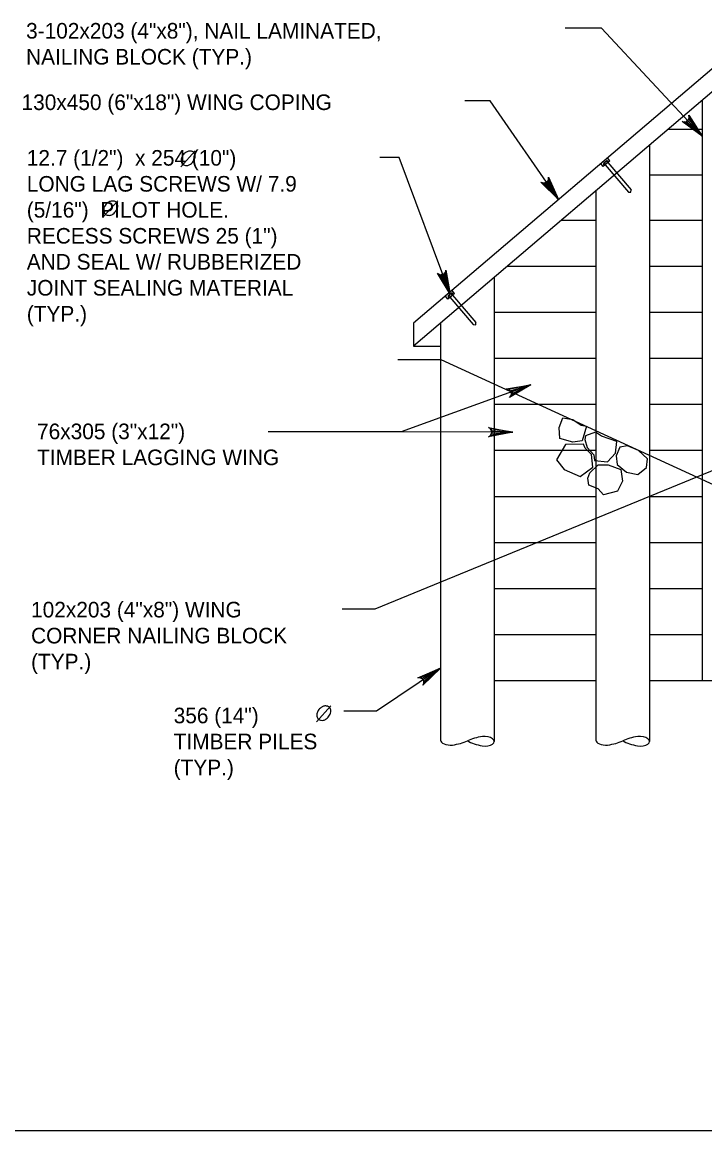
# Model space of a CAD drawing. Extents: x 635440 to 640306, y 296653 to 298484.
# Drawn here: x 638482.6 to 638614, y 297262.5 to 297475.8 of the extents above; entities that cross this region are included whole.
import ezdxf

# ---------------------------------------------------------------- set-up
doc = ezdxf.new("R2010")
doc.units = 0
for name, color, linetype in [('2', 7, 'Continuous'), ('4', 7, 'Continuous'), ('5', 7, 'Continuous')]:
    doc.layers.add(name, color=color, linetype=linetype)

# ---------------------------------------------------------------- blocks, each defined once
blk = doc.blocks.new('ROCK')
at = {"layer": '4'}
for points in [[(2.36725, 1.088), (2.2065, 0.82625), (2.378625, 0.506625), (2.66975, 0.3095), (3.128875, 0.403375), (3.48475, 0.6775), (3.4915, 1.123375), (3.25625, 1.36725), (2.783625, 1.308375)], [(1.10175, -0.02725), (1.4015, -0.159125), (1.78825, -0.148875), (1.980875, -0.266), (2.343375, 0.09475), (2.27875, 0.5505), (1.969375, 0.883), (1.4225, 0.553625), (1.152875, 0.479), (1.0105, 0.082)], [(0.74675, 0.359875), (0.882, 0.16), (1.072875, -0.144), (0.892, -0.457375), (0.448125, -0.758625), (0.1, -0.49325), (-0.095, -0.146375), (0.202875, 0.1025), (0.579125, 0.219875)], [(2.231375, -0.71725), (2.2025, -0.266375), (2.45475, 0.037125), (2.9085, 0.28875), (3.2995, 0.047625), (3.46875, -0.344), (3.231625, -0.855), (2.92, -0.860375), (2.5765, -1.054625), (2.340375, -0.904375)], [(1.2085, -0.192875), (0.778375, -0.737625), (1.008375, -1.391375), (1.48725, -1.396875), (2.09825, -1.106625), (2.133375, -0.486375), (1.723125, -0.203375), (1.37425, -0.239875)]]:
    blk.add_lwpolyline(points, close=True, dxfattribs=at)

msp = doc.modelspace()

# ---------------------------------------------------------------- linework, layer by layer
at = {"layer": '2'}
msp.add_line((639261.46, 297262.46), (638475.46, 297262.46), dxfattribs=at)
at = {"layer": '4'}
for p, q in [((638619.29, 297470.17), (638557.91, 297417.84)), ((638619.29, 297465.74), (638557.91, 297413.42)), ((638613.45, 297460.77), (638613.45, 297387.8)), ((638606.88, 297455.16), (638613.45, 297455.16)), ((638603.34, 297452.14), (638603.34, 297391.84)), ((638595.7, 297449.08), (638594.42, 297447.99)), ((638595.11, 297449.1), (638594.49, 297448.58)), ((638594.65, 297448.19), (638595.46, 297448.88)), ((638594.86, 297448.88), (638594.86, 297448.88)), ((638594.87, 297448.89), (638594.87, 297448.89)), ((638594.88, 297448.9), (638594.88, 297448.9)), ((638594.89, 297448.91), (638594.89, 297448.91)), ((638594.9, 297448.92), (638594.9, 297448.92)), ((638594.91, 297448.93), (638594.91, 297448.93)), ((638594.92, 297448.91), (638594.92, 297448.91)), ((638594.93, 297448.94), (638594.93, 297448.94)), ((638594.93, 297448.92), (638594.93, 297448.92)), ((638594.94, 297448.95), (638594.94, 297448.95)), ((638594.94, 297448.93), (638594.94, 297448.93)), ((638594.95, 297448.96), (638594.95, 297448.96)), ((638594.95, 297448.94), (638594.95, 297448.94)), ((638594.95, 297448.93), (638594.95, 297448.93)), ((638594.96, 297448.97), (638594.96, 297448.97)), ((638594.96, 297448.95), (638594.96, 297448.95)), ((638594.97, 297448.98), (638594.97, 297448.98)), ((638594.97, 297448.96), (638594.97, 297448.96)), ((638594.97, 297448.94), (638594.97, 297448.94)), ((638594.98, 297448.99), (638594.98, 297448.99)), ((638594.98, 297448.94), (638594.98, 297448.94)), ((638594.99, 297449), (638594.99, 297449)), ((638594.99, 297448.97), (638594.99, 297448.97)), ((638594.99, 297448.95), (638594.99, 297448.95)), ((638594.99, 297448.94), (638594.99, 297448.94)), ((638595, 297449.01), (638595, 297449.01)), ((638595, 297448.98), (638595, 297448.98)), ((638595, 297448.96), (638595, 297448.96)), ((638595, 297448.95), (638595, 297448.95)), ((638595.01, 297448.99), (638595.01, 297448.99)), ((638595.01, 297448.97), (638595.01, 297448.97)), ((638595.02, 297449.02), (638595.02, 297449.02)), ((638595.02, 297449), (638595.02, 297449)), ((638595.02, 297449), (638595.02, 297449)), ((638595.02, 297448.98), (638595.02, 297448.98)), ((638595.02, 297448.96), (638595.02, 297448.96)), ((638595.02, 297448.94), (638595.02, 297448.94)), ((638595.03, 297449.03), (638595.03, 297449.03)), ((638595.03, 297449.01), (638595.03, 297449.01)), ((638595.03, 297448.97), (638595.03, 297448.97)), ((638595.03, 297448.95), (638595.03, 297448.95)), ((638595.04, 297449.04), (638595.04, 297449.04)), ((638595.04, 297449.02), (638595.04, 297449.02)), ((638595.04, 297448.99), (638595.04, 297448.99)), ((638595.04, 297448.98), (638595.04, 297448.98)), ((638595.04, 297448.98), (638595.04, 297448.98)), ((638595.04, 297448.96), (638595.04, 297448.96)), ((638595.05, 297449.05), (638595.05, 297449.05)), ((638595.05, 297449.03), (638595.05, 297449.03)), ((638595.05, 297449), (638595.05, 297449)), ((638595.05, 297448.99), (638595.05, 297448.99)), ((638595.05, 297448.97), (638595.05, 297448.97)), ((638595.05, 297448.94), (638595.05, 297448.94)), ((638595.06, 297449.05), (638595.06, 297449.05)), ((638595.06, 297449.01), (638595.06, 297449.01)), ((638595.06, 297448.96), (638595.06, 297448.96)), ((638595.06, 297448.95), (638595.06, 297448.95)), ((638595.07, 297449.06), (638595.07, 297449.06)), ((638595.07, 297449.04), (638595.07, 297449.04)), ((638595.07, 297448.94), (638595.27, 297448.71)), ((638595.08, 297449.08), (638595.08, 297449.08)), ((638595.7, 297449.08), (638595.22, 297449.65)), ((638595.46, 297448.88), (638595.27, 297449.11)), ((638594.42, 297447.99), (638593.94, 297448.56)), ((638594.65, 297448.19), (638594.45, 297448.42)), ((638594.53, 297448.6), (638594.53, 297448.6)), ((638594.54, 297448.61), (638594.54, 297448.61)), ((638594.55, 297448.62), (638594.55, 297448.62)), ((638594.57, 297448.63), (638594.57, 297448.63)), ((638594.57, 297448.62), (638594.57, 297448.62)), ((638594.58, 297448.64), (638594.58, 297448.64)), ((638594.58, 297448.63), (638594.58, 297448.63)), ((638594.59, 297448.65), (638594.59, 297448.65)), ((638594.59, 297448.64), (638594.59, 297448.64)), ((638594.6, 297448.66), (638594.6, 297448.66)), ((638594.6, 297448.64), (638594.6, 297448.64)), ((638594.6, 297448.62), (638594.6, 297448.62)), ((638594.61, 297448.67), (638594.61, 297448.67)), ((638594.61, 297448.65), (638594.61, 297448.65)), ((638594.61, 297448.63), (638594.61, 297448.63)), ((638594.62, 297448.68), (638594.62, 297448.68)), ((638594.62, 297448.64), (638594.62, 297448.64)), ((638594.62, 297448.62), (638594.62, 297448.62)), ((638594.63, 297448.69), (638594.63, 297448.69)), ((638594.63, 297448.66), (638594.63, 297448.66)), ((638594.63, 297448.65), (638594.63, 297448.65)), ((638594.63, 297448.63), (638594.63, 297448.63)), ((638594.64, 297448.7), (638594.64, 297448.7)), ((638594.64, 297448.67), (638594.64, 297448.67)), ((638594.64, 297448.66), (638594.64, 297448.66)), ((638594.64, 297448.64), (638594.64, 297448.64)), ((638594.64, 297448.62), (638594.64, 297448.62)), ((638594.65, 297448.71), (638594.65, 297448.71)), ((638594.65, 297448.68), (638594.65, 297448.68)), ((638594.65, 297448.67), (638594.65, 297448.67)), ((638594.65, 297448.63), (638594.65, 297448.63)), ((638594.65, 297448.61), (638594.65, 297448.61)), ((638594.66, 297448.69), (638594.66, 297448.69)), ((638594.66, 297448.68), (638594.66, 297448.68)), ((638594.66, 297448.65), (638594.66, 297448.65)), ((638594.66, 297448.64), (638594.66, 297448.64)), ((638594.66, 297448.62), (638594.66, 297448.62)), ((638594.66, 297448.6), (638594.86, 297448.36)), ((638594.67, 297448.72), (638594.67, 297448.72)), ((638594.67, 297448.7), (638594.67, 297448.7)), ((638594.67, 297448.66), (638594.67, 297448.66)), ((638594.67, 297448.64), (638594.67, 297448.64)), ((638594.68, 297448.73), (638594.68, 297448.73)), ((638594.68, 297448.71), (638594.68, 297448.71)), ((638594.68, 297448.69), (638594.68, 297448.69)), ((638594.68, 297448.67), (638594.68, 297448.67)), ((638594.69, 297448.74), (638594.69, 297448.74)), ((638594.69, 297448.72), (638594.69, 297448.72)), ((638594.69, 297448.7), (638594.69, 297448.7)), ((638594.7, 297448.75), (638594.7, 297448.75)), ((638594.7, 297448.73), (638594.7, 297448.73)), ((638594.7, 297448.7), (638594.7, 297448.7)), ((638594.71, 297448.76), (638594.71, 297448.76)), ((638594.72, 297448.77), (638594.72, 297448.77)), ((638594.72, 297448.74), (638594.72, 297448.74)), ((638594.73, 297448.78), (638594.73, 297448.78)), ((638594.74, 297448.79), (638594.74, 297448.79)), ((638594.76, 297448.79), (638594.76, 297448.79)), ((638594.81, 297448.32), (638599.29, 297443.06)), ((638595.31, 297448.75), (638599.79, 297443.49)), ((638603.34, 297446.43), (638613.45, 297446.43)), ((638593, 297443.33), (638593, 297396.58)), ((638599.29, 297443.06), (638599.76, 297443.04)), ((638599.76, 297443.04), (638599.79, 297443.49)), ((638586.39, 297437.69), (638593, 297437.69)), ((638603.34, 297437.69), (638613.45, 297437.69)), ((638576, 297428.83), (638593, 297428.83)), ((638603.34, 297428.83), (638613.45, 297428.83)), ((638573.45, 297426.66), (638573.45, 297406.15)), ((638565.81, 297423.6), (638564.54, 297422.51)), ((638565.22, 297423.62), (638564.61, 297423.1)), ((638564.75, 297423.21), (638564.75, 297423.21)), ((638564.76, 297423.22), (638564.76, 297423.22)), ((638564.77, 297422.71), (638565.58, 297423.4)), ((638564.77, 297423.23), (638564.77, 297423.23)), ((638564.77, 297423.21), (638564.77, 297423.21)), ((638564.78, 297423.24), (638564.78, 297423.24)), ((638564.79, 297423.25), (638564.79, 297423.25)), ((638564.79, 297423.22), (638564.79, 297423.22)), ((638564.79, 297423.21), (638564.79, 297423.21)), ((638564.8, 297423.26), (638564.8, 297423.26)), ((638564.8, 297423.23), (638564.8, 297423.23)), ((638564.8, 297423.22), (638564.8, 297423.22)), ((638564.81, 297423.24), (638564.81, 297423.24)), ((638564.81, 297423.23), (638564.81, 297423.23)), ((638564.82, 297423.27), (638564.82, 297423.27)), ((638564.82, 297423.25), (638564.82, 297423.25)), ((638564.83, 297423.28), (638564.83, 297423.28)), ((638564.83, 297423.26), (638564.83, 297423.26)), ((638564.84, 297423.29), (638564.84, 297423.29)), ((638564.85, 297423.3), (638564.85, 297423.3)), ((638564.86, 297423.31), (638564.86, 297423.31)), ((638564.87, 297423.32), (638564.87, 297423.32)), ((638564.97, 297423.4), (638564.97, 297423.4)), ((638564.98, 297423.41), (638564.98, 297423.41)), ((638564.99, 297423.42), (638564.99, 297423.42)), ((638565.01, 297423.43), (638565.01, 297423.43)), ((638565.02, 297423.44), (638565.02, 297423.44)), ((638565.03, 297423.45), (638565.03, 297423.45)), ((638565.03, 297423.43), (638565.03, 297423.43)), ((638565.04, 297423.46), (638565.04, 297423.46)), ((638565.04, 297423.44), (638565.04, 297423.44)), ((638565.05, 297423.47), (638565.05, 297423.47)), ((638565.06, 297423.48), (638565.06, 297423.48)), ((638565.06, 297423.45), (638565.06, 297423.45)), ((638565.07, 297423.49), (638565.07, 297423.49)), ((638565.07, 297423.46), (638565.07, 297423.46)), ((638565.07, 297423.45), (638565.07, 297423.45)), ((638565.08, 297423.5), (638565.08, 297423.5)), ((638565.08, 297423.47), (638565.08, 297423.47)), ((638565.08, 297423.46), (638565.08, 297423.46)), ((638565.09, 297423.48), (638565.09, 297423.48)), ((638565.09, 297423.47), (638565.09, 297423.47)), ((638565.1, 297423.51), (638565.1, 297423.51)), ((638565.1, 297423.49), (638565.1, 297423.49)), ((638565.11, 297423.52), (638565.11, 297423.52)), ((638565.11, 297423.5), (638565.11, 297423.5)), ((638565.11, 297423.48), (638565.11, 297423.48)), ((638565.11, 297423.46), (638565.11, 297423.46)), ((638565.12, 297423.53), (638565.12, 297423.53)), ((638565.12, 297423.51), (638565.12, 297423.51)), ((638565.12, 297423.48), (638565.12, 297423.48)), ((638565.12, 297423.47), (638565.12, 297423.47)), ((638565.13, 297423.54), (638565.13, 297423.54)), ((638565.13, 297423.52), (638565.13, 297423.52)), ((638565.13, 297423.49), (638565.13, 297423.49)), ((638565.13, 297423.48), (638565.13, 297423.48)), ((638565.13, 297423.46), (638565.13, 297423.46)), ((638565.14, 297423.55), (638565.14, 297423.55)), ((638565.14, 297423.52), (638565.14, 297423.52)), ((638565.14, 297423.51), (638565.14, 297423.51)), ((638565.14, 297423.49), (638565.14, 297423.49)), ((638565.14, 297423.47), (638565.14, 297423.47)), ((638565.15, 297423.53), (638565.15, 297423.53)), ((638565.15, 297423.52), (638565.15, 297423.52)), ((638565.15, 297423.5), (638565.15, 297423.5)), ((638565.16, 297423.56), (638565.16, 297423.56)), ((638565.16, 297423.54), (638565.16, 297423.54)), ((638565.16, 297423.53), (638565.16, 297423.53)), ((638565.16, 297423.5), (638565.16, 297423.5)), ((638565.16, 297423.48), (638565.16, 297423.48)), ((638565.16, 297423.47), (638565.16, 297423.47)), ((638565.17, 297423.57), (638565.17, 297423.57)), ((638565.17, 297423.55), (638565.17, 297423.55)), ((638565.17, 297423.53), (638565.17, 297423.53)), ((638565.17, 297423.51), (638565.17, 297423.51)), ((638565.17, 297423.49), (638565.17, 297423.49)), ((638565.17, 297423.48), (638565.17, 297423.48)), ((638565.17, 297423.48), (638565.17, 297423.48)), ((638565.18, 297423.58), (638565.18, 297423.58)), ((638565.18, 297423.56), (638565.18, 297423.56)), ((638565.18, 297423.47), (638565.38, 297423.23)), ((638565.19, 297423.59), (638565.19, 297423.59)), ((638565.2, 297423.6), (638565.2, 297423.6)), ((638565.81, 297423.6), (638565.33, 297424.17)), ((638565.58, 297423.4), (638565.38, 297423.63)), ((638565.42, 297423.27), (638569.9, 297418.01)), ((638564.54, 297422.51), (638564.06, 297423.08)), ((638564.77, 297422.71), (638564.57, 297422.94)), ((638564.65, 297423.12), (638564.65, 297423.12)), ((638564.66, 297423.13), (638564.66, 297423.13)), ((638564.67, 297423.14), (638564.67, 297423.14)), ((638564.68, 297423.15), (638564.68, 297423.15)), ((638564.68, 297423.14), (638564.68, 297423.14)), ((638564.69, 297423.16), (638564.69, 297423.16)), ((638564.69, 297423.15), (638564.69, 297423.15)), ((638564.7, 297423.17), (638564.7, 297423.17)), ((638564.71, 297423.18), (638564.71, 297423.18)), ((638564.71, 297423.16), (638564.71, 297423.16)), ((638564.71, 297423.14), (638564.71, 297423.14)), ((638564.72, 297423.17), (638564.72, 297423.17)), ((638564.72, 297423.15), (638564.72, 297423.15)), ((638564.73, 297423.19), (638564.73, 297423.19)), ((638564.73, 297423.18), (638564.73, 297423.18)), ((638564.73, 297423.16), (638564.73, 297423.16)), ((638564.74, 297423.2), (638564.74, 297423.2)), ((638564.74, 297423.19), (638564.74, 297423.19)), ((638564.74, 297423.17), (638564.74, 297423.17)), ((638564.74, 297423.14), (638564.74, 297423.14)), ((638564.75, 297423.19), (638564.75, 297423.19)), ((638564.75, 297423.15), (638564.75, 297423.15)), ((638564.75, 297423.14), (638564.75, 297423.14)), ((638564.76, 297423.21), (638564.76, 297423.21)), ((638564.76, 297423.18), (638564.76, 297423.18)), ((638564.76, 297423.16), (638564.76, 297423.16)), ((638564.76, 297423.15), (638564.76, 297423.15)), ((638564.77, 297423.19), (638564.77, 297423.19)), ((638564.77, 297423.17), (638564.77, 297423.17)), ((638564.77, 297423.16), (638564.77, 297423.16)), ((638564.77, 297423.13), (638564.77, 297423.13)), ((638564.78, 297423.2), (638564.78, 297423.2)), ((638564.78, 297423.18), (638564.78, 297423.18)), ((638564.78, 297423.14), (638564.78, 297423.14)), ((638564.78, 297423.12), (638564.98, 297422.89)), ((638564.79, 297423.19), (638564.79, 297423.19)), ((638564.79, 297423.17), (638564.79, 297423.17)), ((638564.92, 297422.84), (638569.4, 297417.59)), ((638573.45, 297419.98), (638593, 297419.98)), ((638603.34, 297419.98), (638613.45, 297419.98)), ((638557.91, 297417.84), (638557.91, 297413.42)), ((638563.12, 297417.85), (638563.12, 297410.22)), ((638569.4, 297417.59), (638569.88, 297417.56)), ((638569.88, 297417.56), (638569.9, 297418.01)), ((638557.91, 297413.42), (638563.12, 297413.42)), ((638554.93, 297410.87), (638563.12, 297410.87)), ((638563.15, 297410.87), (638626.07, 297382.01)), ((638573.45, 297411.12), (638593, 297411.12)), ((638603.34, 297411.12), (638613.45, 297411.12)), ((638563.12, 297410.28), (638563.12, 297337.64)), ((638573.45, 297406.15), (638573.45, 297337.36)), ((638573.45, 297405.06), (638573.45, 297403.33)), ((638573.45, 297402.26), (638581.93, 297402.26)), ((638581.93, 297402.26), (638593, 297402.26)), ((638603.34, 297402.26), (638613.45, 297402.26)), ((638593, 297396.58), (638593, 297337.64)), ((638573.45, 297393.4), (638593, 297393.4)), ((638603.34, 297393.4), (638613.45, 297393.4)), ((638603.34, 297391.84), (638603.34, 297337.36)), ((638613.45, 297387.8), (638613.45, 297349.11)), ((638573.45, 297384.54), (638593, 297384.54)), ((638603.34, 297384.54), (638613.45, 297384.54)), ((638573.45, 297375.68), (638593, 297375.68)), ((638603.34, 297375.68), (638613.45, 297375.68)), ((638573.45, 297366.82), (638593, 297366.82)), ((638603.34, 297366.82), (638613.45, 297366.82)), ((638573.45, 297357.96), (638593, 297357.96)), ((638603.34, 297357.96), (638613.45, 297357.96)), ((638573.45, 297349.11), (638593, 297349.11)), ((638603.34, 297349.11), (638623.01, 297349.11))]:
    msp.add_line(p, q, dxfattribs=at)
for centre, radius, start, end in [((638595.08, 297448.52), 0.424, 91.4996, 169.3996), ((638595.19, 297449), 0.135, 57.9014, 202.9978), ((638594.59, 297448.47), 0.148, 128.6225, 199.1627), ((638594.59, 297448.47), 0.148, 61.7366, 128.6225), ((638565.2, 297423.04), 0.424, 91.4996, 169.3996), ((638565.31, 297423.52), 0.135, 57.9014, 202.9978), ((638564.71, 297422.99), 0.148, 128.6225, 199.1627), ((638564.71, 297422.99), 0.148, 61.7366, 128.6225)]:
    msp.add_arc(centre, radius, start, end, dxfattribs=at)
for centre, major_axis, start_param, end_param in [((638573.39, 297334.78), (7.31, -0.2), 1.89032, 2.356194), ((638571.62, 297337.41), (1.83, -0.05), 4.455588, 8.110783), ((638603.27, 297334.78), (7.31, -0.2), 1.89032, 2.356194), ((638601.51, 297337.41), (1.83, -0.05), 4.455588, 8.110783), ((638564.95, 297337.59), (-1.83, 0.05), 0, 1.827597), ((638563.19, 297340.22), (-7.31, 0.2), 1.89032, 2.356194), ((638573.52, 297339.94), (7.31, -0.2), 3.926991, 4.392865), ((638594.83, 297337.59), (-1.83, 0.05), 0, 1.827597), ((638593.07, 297340.22), (-7.31, 0.2), 1.89032, 2.356194), ((638603.41, 297339.94), (7.31, -0.2), 3.926991, 4.392865)]:
    msp.add_ellipse(centre, major_axis=major_axis, ratio=0.5, start_param=start_param, end_param=end_param, dxfattribs=at)
at = {"layer": '5'}
for p, q in [((638594.07, 297474.65), (638587.13, 297474.65)), ((638513.12, 297447.94), (638515.92, 297451.01)), ((638498.21, 297438.35), (638501.01, 297441.41)), ((638580.51, 297405.97), (638555.53, 297396.97)), ((638555.53, 297396.97), (638529.97, 297396.97)), ((638577.04, 297396.87), (638555.53, 297396.97)), ((638550.5, 297362.83), (638544.18, 297362.83)), ((638563.12, 297351.5), (638550.82, 297343.23)), ((638539.23, 297341.18), (638542.03, 297344.25)), ((638550.82, 297343.23), (638544.53, 297343.23))]:
    msp.add_line(p, q, dxfattribs=at)
for points in [[(638613.45, 297453.87), (638594.07, 297474.65)], [(638585.83, 297441.64), (638572.66, 297460.64), (638567.8, 297460.64)], [(638613.45, 297453.87), (638609.64, 297456.68), (638610.06, 297456.58), (638610.42, 297456.66), (638610.68, 297456.84), (638610.87, 297457.09), (638610.98, 297457.44), (638610.91, 297457.87), (638613.45, 297453.87), (638610.98, 297457.44), (638610.87, 297457.09), (638613.45, 297453.87), (638610.68, 297456.84), (638610.42, 297456.66), (638613.45, 297453.87), (638610.06, 297456.58)], [(638564.98, 297423.41), (638555.19, 297449.71), (638551.41, 297449.71)], [(638585.83, 297441.64), (638582.45, 297444.97), (638582.66, 297444.9), (638582.86, 297444.82), (638583.04, 297444.83), (638583.22, 297444.85), (638583.37, 297444.91), (638583.51, 297444.98), (638583.63, 297445.09), (638583.74, 297445.2), (638583.81, 297445.37), (638583.89, 297445.53), (638583.89, 297445.75), (638583.89, 297445.97), (638585.83, 297441.64), (638583.89, 297445.75), (638583.89, 297445.53), (638585.83, 297441.64), (638583.81, 297445.37), (638583.74, 297445.2), (638585.83, 297441.64), (638583.63, 297445.09), (638583.51, 297444.98), (638585.83, 297441.64), (638583.37, 297444.91), (638583.22, 297444.85), (638585.83, 297441.64), (638583.04, 297444.83), (638582.86, 297444.82), (638585.83, 297441.64), (638582.66, 297444.9)], [(638564.98, 297423.41), (638562.53, 297427.48), (638562.71, 297427.35), (638562.89, 297427.23), (638563.07, 297427.19), (638563.25, 297427.16), (638563.4, 297427.19), (638563.56, 297427.22), (638563.7, 297427.3), (638563.83, 297427.38), (638563.95, 297427.52), (638564.06, 297427.66), (638564.12, 297427.87), (638564.17, 297428.09), (638564.98, 297423.41), (638564.12, 297427.87), (638564.06, 297427.66), (638564.98, 297423.41), (638563.95, 297427.52), (638563.83, 297427.38), (638564.98, 297423.41), (638563.7, 297427.3), (638563.56, 297427.22), (638564.98, 297423.41), (638563.4, 297427.19), (638563.25, 297427.16), (638564.98, 297423.41), (638563.07, 297427.19), (638562.89, 297427.23), (638564.98, 297423.41), (638562.71, 297427.35)], [(638580.51, 297405.97), (638576.42, 297403.57), (638576.68, 297403.93), (638576.75, 297404.28), (638576.69, 297404.59), (638576.54, 297404.87), (638576.26, 297405.1), (638575.83, 297405.21), (638580.51, 297405.97), (638576.26, 297405.1), (638576.54, 297404.87), (638580.51, 297405.97), (638576.69, 297404.59), (638576.75, 297404.28), (638580.51, 297405.97), (638576.68, 297403.93)], [(638577.04, 297396.87), (638572.37, 297396.02), (638572.73, 297396.27), (638572.92, 297396.58), (638572.97, 297396.89), (638572.92, 297397.21), (638572.74, 297397.52), (638572.38, 297397.77), (638577.04, 297396.87), (638572.74, 297397.52), (638572.92, 297397.21), (638577.04, 297396.87), (638572.97, 297396.89), (638572.92, 297396.58), (638577.04, 297396.87), (638572.73, 297396.27)], [(638620.06, 297391.39), (638550.5, 297362.83)], [(638563.12, 297351.5), (638559.74, 297348.18), (638559.9, 297348.58), (638559.88, 297348.95), (638559.75, 297349.24), (638559.53, 297349.46), (638559.2, 297349.62), (638558.76, 297349.63), (638563.12, 297351.5), (638559.2, 297349.62), (638559.53, 297349.46), (638563.12, 297351.5), (638559.75, 297349.24), (638559.88, 297348.95), (638563.12, 297351.5), (638559.9, 297348.58)]]:
    msp.add_lwpolyline(points, dxfattribs=at)
for points in [[(638613.45, 297453.87), (638611.62, 297456.19), (638611.26, 297455.86)], [(638560.5, 297350.31), (638561.03, 297349.53), (638563.12, 297351.5)]]:
    msp.add_lwpolyline(points, close=True, dxfattribs=at)
for points in [[(638515.63, 297450.7), (638515.41, 297450.88), (638515.19, 297450.94), (638514.92, 297450.96), (638514.76, 297450.96), (638514.49, 297450.9), (638514.25, 297450.79), (638514.07, 297450.69), (638513.74, 297450.42), (638513.48, 297450.09), (638513.33, 297449.77), (638513.24, 297449.48), (638513.21, 297449.21), (638513.24, 297448.98), (638513.35, 297448.65), (638513.47, 297448.48), (638513.71, 297448.3), (638514.07, 297448.21), (638514.48, 297448.22), (638515.01, 297448.46), (638515.39, 297448.79), (638515.67, 297449.19), (638515.86, 297449.6), (638515.92, 297450.06), (638515.84, 297450.36), (638515.64, 297450.7)], [(638500.72, 297441.11), (638500.5, 297441.28), (638500.28, 297441.34), (638500, 297441.36), (638499.85, 297441.36), (638499.58, 297441.3), (638499.33, 297441.19), (638499.16, 297441.09), (638498.83, 297440.83), (638498.57, 297440.49), (638498.41, 297440.17), (638498.32, 297439.88), (638498.3, 297439.61), (638498.32, 297439.38), (638498.44, 297439.06), (638498.55, 297438.88), (638498.8, 297438.7), (638499.16, 297438.61), (638499.57, 297438.63), (638500.09, 297438.86), (638500.47, 297439.19), (638500.76, 297439.59), (638500.95, 297440.01), (638501.01, 297440.46), (638500.93, 297440.76), (638500.73, 297441.11)], [(638541.74, 297343.95), (638541.52, 297344.12), (638541.3, 297344.18), (638541.03, 297344.2), (638540.87, 297344.2), (638540.6, 297344.14), (638540.35, 297344.03), (638540.18, 297343.93), (638539.85, 297343.66), (638539.59, 297343.33), (638539.44, 297343.01), (638539.34, 297342.72), (638539.32, 297342.45), (638539.34, 297342.22), (638539.46, 297341.89), (638539.58, 297341.72), (638539.82, 297341.54), (638540.18, 297341.45), (638540.59, 297341.46), (638541.11, 297341.7), (638541.49, 297342.03), (638541.78, 297342.43), (638541.97, 297342.84), (638542.03, 297343.3), (638541.95, 297343.6), (638541.75, 297343.95)]]:
    msp.add_spline(points, degree=3, dxfattribs=at)

# ---------------------------------------------------------------- block references
at = {"layer": '5', "xscale": 4.921475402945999, "yscale": 4.921475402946, "rotation": -50.14527635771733}
msp.add_blockref('ROCK', (638587.52, 297399.75), dxfattribs=at)

# ---------------------------------------------------------------- texts
at = {"layer": '5'}
for s, height, p in [('3-102x203 (4"x8"), NAIL LAMINATED,', 3.0001, (638483.37, 297472.62)), ('NAILING BLOCK (TYP.)', 3.0001, (638483.37, 297467.62)), ('130x450 (6"x18") WING COPING', 3.0001, (638482.5, 297458.87)), ('12.7 (1/2")  x 254 (10")', 3.0001, (638483.51, 297448.17)), ('LONG LAG SCREWS W/ 7.9', 3.0001, (638483.51, 297443.17)), ('(5/16")  PILOT HOLE.', 3.0001, (638483.51, 297438.17)), ('RECESS SCREWS 25 (1")', 3.0001, (638483.51, 297433.17)), ('AND SEAL W/ RUBBERIZED', 3.0001, (638483.51, 297428.17)), ('JOINT SEALING MATERIAL', 3.0001, (638483.51, 297423.17)), ('(TYP.)', 3, (638483.51, 297418.17)), ('76x305 (3"x12")', 3.0001, (638485.48, 297395.54)), ('TIMBER LAGGING WING', 3.0001, (638485.48, 297390.54)), ('102x203 (4"x8") WING', 3.0001, (638484.33, 297361.24)), ('CORNER NAILING BLOCK', 3.0001, (638484.33, 297356.24)), ('(TYP.)', 3, (638484.33, 297351.24)), ('356 (14") ', 3, (638511.77, 297340.87)), ('TIMBER PILES', 3.0001, (638511.77, 297335.87)), ('(TYP.)', 3, (638511.77, 297330.87))]:
    msp.add_text(s, height=height, dxfattribs=at).set_placement(p)

doc.saveas('drawing.dxf')
